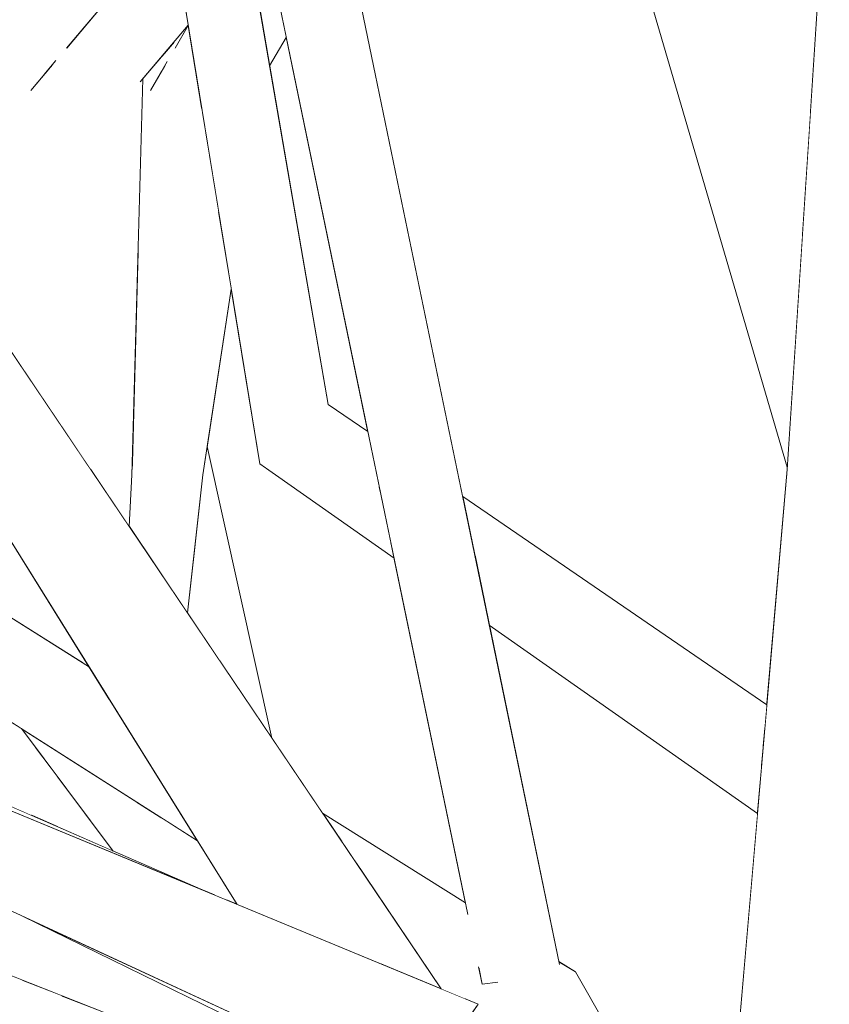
# Model space of a CAD drawing. Extents: x -289599 to -184549, y 66678 to 295474.
# Tile 509 of 656: x -250737 to -250691, y 72110 to 72166. Entities that reach past the tile are written whole.
import ezdxf

# ---------------------------------------------------------------- set-up
doc = ezdxf.new("R2010")
doc.units = 0
doc.header["$MEASUREMENT"] = 0
doc.linetypes.add('Wipeout_Contour', pattern=[1000, 0, -1000])
doc.layers.add('arch drzewa', color=8, linetype='Continuous')
doc.layers.add('Model drzwi', color=8, linetype='Continuous')
doc.layers.add('arch drzewa_Nr_Pióra__4', color=8, linetype='Continuous', lineweight=9)

msp = doc.modelspace()

# ---------------------------------------------------------------- wipeouts: each hides what was drawn before it
at = {"color": 254, "linetype": 'Wipeout_Contour', "lineweight": 0, "ltscale": 1535257.573519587}
msp.add_wipeout([(-250756.147, 72154.875), (-250733.23, 72129.679), (-250733.005, 72129.537), (-250738.909, 72138.99), (-250752.36, 72155.549), (-250755.374, 72155.421)], dxfattribs=at).dxf.layer = 'arch drzewa'
at = {"color": 254, "linetype": 'Wipeout_Contour', "lineweight": 0, "ltscale": 1279038.133975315}
msp.add_wipeout([(-250692.289, 72079.637), (-250691.697, 72078.818), (-250690.592, 72077.291), (-250687.593, 72076.705), (-250688.922, 72141.17)], dxfattribs=at).dxf.layer = 'arch drzewa'
at = {"color": 254, "linetype": 'Wipeout_Contour', "lineweight": 0, "ltscale": 1790947.71697775}
msp.add_wipeout([(-250726.238, 72142.091), (-250722.539, 72125.441), (-250719.65, 72121.161), (-250711.488, 72116.042), (-250715.562, 72135.713), (-250723.234, 72141.098), (-250724.861, 72151.077)], dxfattribs=at).dxf.layer = 'Model drzwi'

# ---------------------------------------------------------------- next in the draw order: wipeouts: each hides what was drawn before it
at = {"color": 254, "linetype": 'Wipeout_Contour', "lineweight": 0, "ltscale": 767618.275174}
msp.add_wipeout([(-250733.23, 72129.679), (-250756.147, 72154.875), (-250738.663, 72133.086)], dxfattribs=at).dxf.layer = 'arch drzewa'
at = {"color": 254, "linetype": 'Wipeout_Contour', "lineweight": 0, "ltscale": 1279251.354260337}
msp.add_wipeout([(-250726.786, 72119.582), (-250728.916, 72120.939), (-250725.109, 72116.195), (-250724.517, 72115.949), (-250724.551, 72116.004)], dxfattribs=at).dxf.layer = 'arch drzewa'
at = {"color": 254, "linetype": 'Wipeout_Contour', "lineweight": 0, "ltscale": 1023423.780725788}
msp.add_wipeout([(-250721.722, 72165.455), (-250722.668, 72163.829), (-250719.323, 72144.496), (-250717.06, 72142.947)], dxfattribs=at).dxf.layer = 'Model drzwi'

# ---------------------------------------------------------------- next in the draw order: wipeouts: each hides what was drawn before it
at = {"color": 254, "linetype": 'Wipeout_Contour', "lineweight": 0, "ltscale": 1023496.526464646}
msp.add_wipeout([(-250756.856, 72144.496), (-250758.375, 72143.643), (-250732.067, 72128.037), (-250733.005, 72129.537)], dxfattribs=at).dxf.layer = 'arch drzewa'
at = {"color": 254, "linetype": 'Wipeout_Contour', "lineweight": 0, "ltscale": 1023408.087373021}
msp.add_wipeout([(-250730.37, 72121.865), (-250725.769, 72116.468), (-250725.109, 72116.195), (-250728.916, 72120.939)], dxfattribs=at).dxf.layer = 'arch drzewa'
at = {"color": 254, "linetype": 'Wipeout_Contour', "lineweight": 0, "ltscale": 1790888.651131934}
msp.add_wipeout([(-250718.294, 72171.345), (-250711.643, 72139.237), (-250694.271, 72127.34), (-250693.117, 72140.774), (-250693.108, 72140.916), (-250707.397, 72189.732), (-250708.017, 72188.998)], dxfattribs=at).dxf.layer = 'Model drzwi'

# ---------------------------------------------------------------- next in the draw order: wipeouts: each hides what was drawn before it
at = {"color": 254, "linetype": 'Wipeout_Contour', "lineweight": 0, "ltscale": 1023405.153659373}
msp.add_wipeout([(-250719.323, 72144.496), (-250722.58, 72143.643), (-250716.407, 72139.792), (-250717.06, 72142.947)], dxfattribs=at).dxf.layer = 'arch drzewa'
at = {"color": 254, "linetype": 'Wipeout_Contour', "lineweight": 0, "ltscale": 767607.212713}
msp.add_wipeout([(-250758.375, 72143.643), (-250731.783, 72127.581), (-250732.067, 72128.037)], dxfattribs=at).dxf.layer = 'arch drzewa'
at = {"color": 254, "linetype": 'Wipeout_Contour', "lineweight": 0, "ltscale": 1023260.485404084}
msp.add_wipeout([(-250688.922, 72141.17), (-250693.117, 72140.774), (-250692.422, 72079.822), (-250692.289, 72079.637)], dxfattribs=at).dxf.layer = 'arch drzewa'
at = {"color": 254, "linetype": 'Wipeout_Contour', "lineweight": 0, "ltscale": 1279274.859796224}
msp.add_wipeout([(-250736.843, 72125.987), (-250731.605, 72118.998), (-250726.607, 72116.815), (-250725.769, 72116.468), (-250730.37, 72121.865)], dxfattribs=at).dxf.layer = 'arch drzewa'
at = {"color": 254, "linetype": 'Wipeout_Contour', "lineweight": 0, "ltscale": 1279135.586865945}
msp.add_wipeout([(-250694.804, 72121.141), (-250710.122, 72131.894), (-250706.145, 72112.691), (-250705.192, 72112.094), (-250696.842, 72097.418)], dxfattribs=at).dxf.layer = 'Model drzwi'

# ---------------------------------------------------------------- next in the draw order: wipeouts: each hides what was drawn before it
at = {"color": 254, "linetype": 'Wipeout_Contour', "lineweight": 0, "ltscale": 767591.243056}
msp.add_wipeout([(-250719.323, 72144.496), (-250724.956, 72177.05), (-250728.774, 72177.382)], dxfattribs=at).dxf.layer = 'arch drzewa'
at = {"color": 254, "linetype": 'Wipeout_Contour', "lineweight": 0, "ltscale": 1023494.404385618}
msp.add_wipeout([(-250758.375, 72143.643), (-250760.57, 72141.098), (-250730.128, 72124.931), (-250731.783, 72127.581)], dxfattribs=at).dxf.layer = 'arch drzewa'
at = {"color": 254, "linetype": 'Wipeout_Contour', "lineweight": 0, "ltscale": 767551.012377}
msp.add_wipeout([(-250716.407, 72139.792), (-250722.58, 72143.643), (-250716.342, 72139.479)], dxfattribs=at).dxf.layer = 'arch drzewa'
at = {"color": 254, "linetype": 'Wipeout_Contour', "lineweight": 0, "ltscale": 1023330.757873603}
msp.add_wipeout([(-250694.271, 72127.34), (-250711.643, 72139.237), (-250711.068, 72136.461), (-250694.382, 72126.051)], dxfattribs=at).dxf.layer = 'arch drzewa'
at = {"color": 254, "linetype": 'Wipeout_Contour', "lineweight": 0, "ltscale": 1535137.606009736}
msp.add_wipeout([(-250738.987, 72116.299), (-250768.777, 72124.202), (-250719.844, 72104.964), (-250718.783, 72106.5), (-250720.692, 72107.431), (-250736.789, 72115.282)], dxfattribs=at).dxf.layer = 'arch drzewa'
at = {"color": 254, "linetype": 'Wipeout_Contour', "lineweight": 0, "ltscale": 2046612.475236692}
msp.add_wipeout([(-250706.95, 72112.72), (-250707.504, 72112.917), (-250697.014, 72095.41), (-250696.842, 72097.418), (-250705.192, 72112.094), (-250706.809, 72112.669), (-250706.887, 72112.622), (-250706.901, 72112.69)], dxfattribs=at).dxf.layer = 'arch drzewa'

# ---------------------------------------------------------------- next in the draw order: wipeouts: each hides what was drawn before it
at = {"color": 254, "linetype": 'Wipeout_Contour', "lineweight": 0, "ltscale": 1023403.886626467}
msp.add_wipeout([(-250723.234, 72141.098), (-250715.741, 72136.575), (-250716.342, 72139.479), (-250722.58, 72143.643)], dxfattribs=at).dxf.layer = 'arch drzewa'
at = {"color": 254, "linetype": 'Wipeout_Contour', "lineweight": 0, "ltscale": 1023328.515448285}
msp.add_wipeout([(-250711.068, 72136.461), (-250710.948, 72135.878), (-250694.482, 72124.887), (-250694.382, 72126.051)], dxfattribs=at).dxf.layer = 'arch drzewa'
at = {"color": 254, "linetype": 'Wipeout_Contour', "lineweight": 0, "ltscale": 1023361.259077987}
msp.add_wipeout([(-250711.488, 72116.042), (-250719.65, 72121.161), (-250719.097, 72120.343), (-250711.437, 72115.799)], dxfattribs=at).dxf.layer = 'arch drzewa'
at = {"color": 254, "linetype": 'Wipeout_Contour', "lineweight": 0, "ltscale": 767462.753048}
msp.add_wipeout([(-250707.504, 72112.917), (-250697.03, 72095.228), (-250697.014, 72095.41)], dxfattribs=at).dxf.layer = 'arch drzewa'

# ---------------------------------------------------------------- next in the draw order: wipeouts: each hides what was drawn before it
at = {"color": 254, "linetype": 'Wipeout_Contour', "lineweight": 0, "ltscale": 767578.526303}
msp.add_wipeout([(-250728.774, 72177.382), (-250722.58, 72143.643), (-250719.323, 72144.496)], dxfattribs=at).dxf.layer = 'arch drzewa'
at = {"color": 254, "linetype": 'Wipeout_Contour', "lineweight": 0, "ltscale": 767547.30824}
msp.add_wipeout([(-250723.234, 72141.098), (-250715.562, 72135.713), (-250715.741, 72136.575)], dxfattribs=at).dxf.layer = 'arch drzewa'
at = {"color": 254, "linetype": 'Wipeout_Contour', "lineweight": 0, "ltscale": 1023326.397990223}
msp.add_wipeout([(-250694.482, 72124.887), (-250710.948, 72135.878), (-250710.427, 72133.367), (-250694.575, 72123.799)], dxfattribs=at).dxf.layer = 'arch drzewa'
at = {"color": 254, "linetype": 'Wipeout_Contour', "lineweight": 0, "ltscale": 2302459.82568809}
msp.add_wipeout([(-250710.03, 72111.46), (-250711.553, 72110.582), (-250710.755, 72110.252), (-250711.446, 72109.272), (-250697.53, 72089.412), (-250697.03, 72095.228), (-250707.504, 72112.917), (-250709.668, 72111.669), (-250709.654, 72111.503)], dxfattribs=at).dxf.layer = 'arch drzewa'

# ---------------------------------------------------------------- next in the draw order: wipeouts: each hides what was drawn before it
at = {"color": 254, "linetype": 'Wipeout_Contour', "lineweight": 0, "ltscale": 767597.200107}
msp.add_wipeout([(-250722.58, 72143.643), (-250728.774, 72177.382), (-250728.943, 72176.106)], dxfattribs=at).dxf.layer = 'arch drzewa'
at = {"color": 254, "linetype": 'Wipeout_Contour', "lineweight": 0, "ltscale": 1023323.561087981}
msp.add_wipeout([(-250710.427, 72133.367), (-250710.122, 72131.894), (-250694.804, 72121.141), (-250694.575, 72123.799)], dxfattribs=at).dxf.layer = 'arch drzewa'
at = {"color": 254, "linetype": 'Wipeout_Contour', "lineweight": 0, "ltscale": 1535021.198809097}
msp.add_wipeout([(-250711.437, 72115.799), (-250719.097, 72120.343), (-250718.614, 72119.627), (-250707.504, 72112.917), (-250706.95, 72112.72), (-250711.349, 72115.372)], dxfattribs=at).dxf.layer = 'arch drzewa'
at = {"color": 254, "linetype": 'Wipeout_Contour', "lineweight": 0, "ltscale": 767487.777071}
msp.add_wipeout([(-250706.145, 72112.691), (-250706.137, 72112.654), (-250705.192, 72112.094)], dxfattribs=at).dxf.layer = 'arch drzewa'

# ---------------------------------------------------------------- next in the draw order: wipeouts: each hides what was drawn before it
at = {"color": 254, "linetype": 'Wipeout_Contour', "lineweight": 0, "ltscale": 767581.193065}
msp.add_wipeout([(-250728.943, 72176.106), (-250723.234, 72141.098), (-250722.58, 72143.643)], dxfattribs=at).dxf.layer = 'arch drzewa'
at = {"color": 254, "linetype": 'Wipeout_Contour', "lineweight": 0, "ltscale": 1279067.067087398}
msp.add_wipeout([(-250697.573, 72088.908), (-250695.767, 72086.287), (-250693.979, 72081.975), (-250692.422, 72079.822), (-250693.117, 72140.774)], dxfattribs=at).dxf.layer = 'arch drzewa'
at = {"color": 254, "linetype": 'Wipeout_Contour', "lineweight": 0, "ltscale": 767517.088681}
msp.add_wipeout([(-250718.614, 72119.627), (-250717.762, 72118.364), (-250707.504, 72112.917)], dxfattribs=at).dxf.layer = 'arch drzewa'
at = {"color": 254, "linetype": 'Wipeout_Contour', "lineweight": 0, "ltscale": 1023318.457294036}
msp.add_wipeout([(-250706.809, 72112.669), (-250705.192, 72112.094), (-250706.137, 72112.654), (-250706.108, 72112.514)], dxfattribs=at).dxf.layer = 'arch drzewa'

# ---------------------------------------------------------------- next in the draw order: linework, layer by layer
at = {"layer": 'arch drzewa_Nr_Pióra__4', "linetype": 'Continuous'}
msp.add_line((-250696.842, 72097.418), (-250705.192, 72112.094), dxfattribs=at)

# ---------------------------------------------------------------- next in the draw order: wipeouts: each hides what was drawn before it
at = {"color": 254, "linetype": 'Wipeout_Contour', "lineweight": 0, "ltscale": 1790807.034247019}
msp.add_wipeout([(-250689.787, 72191.556), (-250693.117, 72140.774), (-250688.922, 72141.17), (-250689.298, 72163.046), (-250690.021, 72162.411), (-250690.05, 72162.43), (-250689.302, 72163.314)], dxfattribs=at).dxf.layer = 'arch drzewa'
at = {"color": 254, "linetype": 'Wipeout_Contour', "lineweight": 0, "ltscale": 767598.444227}
msp.add_wipeout([(-250760.57, 72141.098), (-250726.786, 72119.582), (-250730.128, 72124.931)], dxfattribs=at).dxf.layer = 'arch drzewa'
at = {"color": 254, "linetype": 'Wipeout_Contour', "lineweight": 0, "ltscale": 2046677.161951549}
msp.add_wipeout([(-250707.504, 72112.917), (-250717.762, 72118.364), (-250712.878, 72111.131), (-250711.553, 72110.582), (-250710.03, 72111.46), (-250710.527, 72111.404), (-250710.725, 72112.359), (-250709.668, 72111.669)], dxfattribs=at).dxf.layer = 'arch drzewa'

# ---------------------------------------------------------------- next in the draw order: wipeouts: each hides what was drawn before it
at = {"color": 254, "linetype": 'Wipeout_Contour', "lineweight": 0, "ltscale": 1023395.308304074}
msp.add_wipeout([(-250706.901, 72112.69), (-250720.143, 72176.623), (-250723.947, 72176.193), (-250711.349, 72115.372)], dxfattribs=at).dxf.layer = 'arch drzewa'
at = {"color": 254, "linetype": 'Wipeout_Contour', "lineweight": 0, "ltscale": 1023332.936174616}
msp.add_wipeout([(-250710.725, 72112.359), (-250710.527, 72111.404), (-250709.654, 72111.503), (-250709.668, 72111.669)], dxfattribs=at).dxf.layer = 'arch drzewa'

# ---------------------------------------------------------------- next in the draw order: wipeouts: each hides what was drawn before it
at = {"color": 254, "linetype": 'Wipeout_Contour', "lineweight": 0, "ltscale": 1279215.997245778}
msp.add_wipeout([(-250719.443, 72176.893), (-250720.143, 72176.623), (-250706.887, 72112.622), (-250706.809, 72112.669), (-250706.108, 72112.514)], dxfattribs=at).dxf.layer = 'arch drzewa'
at = {"color": 254, "linetype": 'Wipeout_Contour', "lineweight": 0, "ltscale": 1023447.808526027}
msp.add_wipeout([(-250723.247, 72167.172), (-250722.668, 72163.829), (-250721.722, 72165.455), (-250722.385, 72168.653)], dxfattribs=at).dxf.layer = 'arch drzewa'

# ---------------------------------------------------------------- next in the draw order: linework, layer by layer
at = {"layer": 'arch drzewa_Nr_Pióra__4', "linetype": 'Continuous'}
for p, q in [((-250722.668, 72163.829), (-250721.722, 72165.455)), ((-250694.804, 72121.141), (-250710.122, 72131.894)), ((-250705.192, 72112.094), (-250706.145, 72112.691))]:
    msp.add_line(p, q, dxfattribs=at)

# ---------------------------------------------------------------- next in the draw order: wipeouts: each hides what was drawn before it
at = {"color": 254, "linetype": 'Wipeout_Contour', "lineweight": 0, "ltscale": 1790912.456638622}
msp.add_wipeout([(-250707.659, 72212.015), (-250691.787, 72161.051), (-250691.355, 72167.643), (-250696.32, 72181.788), (-250696.661, 72182.116), (-250696.522, 72182.365), (-250705.82, 72208.86)], dxfattribs=at).dxf.layer = 'arch drzewa'
at = {"color": 254, "linetype": 'Wipeout_Contour', "lineweight": 0, "ltscale": 1279308.288252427}
msp.add_wipeout([(-250744.592, 72155.385), (-250744.901, 72154.875), (-250712.946, 72111.158), (-250712.878, 72111.131), (-250742.817, 72155.479)], dxfattribs=at).dxf.layer = 'arch drzewa'

# ---------------------------------------------------------------- next in the draw order: wipeouts: each hides what was drawn before it
at = {"color": 254, "linetype": 'Wipeout_Contour', "lineweight": 0, "ltscale": 767554.41403}
msp.add_wipeout([(-250744.901, 72154.875), (-250715.745, 72112.317), (-250712.946, 72111.158)], dxfattribs=at).dxf.layer = 'arch drzewa'

# ---------------------------------------------------------------- next in the draw order: wipeouts: each hides what was drawn before it
at = {"color": 254, "linetype": 'Wipeout_Contour', "lineweight": 0, "ltscale": 1023441.140042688}
msp.add_wipeout([(-250748.7, 72154.663), (-250716.315, 72112.553), (-250715.745, 72112.317), (-250744.901, 72154.875)], dxfattribs=at).dxf.layer = 'arch drzewa'
at = {"color": 254, "linetype": 'Wipeout_Contour', "lineweight": 0, "ltscale": 767514.537711}
msp.add_wipeout([(-250715.348, 72111.738), (-250715.285, 72111.646), (-250715.271, 72111.642)], dxfattribs=at).dxf.layer = 'arch drzewa'

# ---------------------------------------------------------------- next in the draw order: wipeouts: each hides what was drawn before it
at = {"color": 254, "linetype": 'Wipeout_Contour', "lineweight": 0, "ltscale": 767570.918454}
msp.add_wipeout([(-250748.7, 72154.663), (-250724.517, 72115.949), (-250716.313, 72112.553)], dxfattribs=at).dxf.layer = 'arch drzewa'
at = {"color": 254, "linetype": 'Wipeout_Contour', "lineweight": 0, "ltscale": 1023344.381315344}
msp.add_wipeout([(-250712.545, 72107.996), (-250715.129, 72111.452), (-250715.076, 72111.341), (-250712.576, 72107.692)], dxfattribs=at).dxf.layer = 'arch drzewa'

# ---------------------------------------------------------------- next in the draw order: linework, layer by layer
at = {"layer": 'arch drzewa_Nr_Pióra__4', "linetype": 'Continuous'}
msp.add_line((-250717.06, 72142.947), (-250719.323, 72144.496), dxfattribs=at)

# ---------------------------------------------------------------- next in the draw order: wipeouts: each hides what was drawn before it
at = {"color": 254, "linetype": 'Wipeout_Contour', "lineweight": 0, "ltscale": 2558527.668564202}
msp.add_wipeout([(-250718.787, 72228.646), (-250707.342, 72196.477), (-250705.82, 72196.878), (-250702.931, 72195.016), (-250705.669, 72191.776), (-250692.246, 72154.049), (-250691.801, 72160.847), (-250691.787, 72161.051), (-250707.659, 72212.015), (-250717.595, 72229.064)], dxfattribs=at).dxf.layer = 'arch drzewa'
at = {"color": 254, "linetype": 'Wipeout_Contour', "lineweight": 0, "ltscale": 767566.125799}
msp.add_wipeout([(-250727.367, 72132.593), (-250725.477, 72129.793), (-250726.942, 72136.389)], dxfattribs=at).dxf.layer = 'arch drzewa'
at = {"color": 254, "linetype": 'Wipeout_Contour', "lineweight": 0, "ltscale": 767610.700966}
msp.add_wipeout([(-250726.607, 72116.815), (-250755.255, 72129.328), (-250752.978, 72127.733)], dxfattribs=at).dxf.layer = 'arch drzewa'
at = {"color": 254, "linetype": 'Wipeout_Contour', "lineweight": 0, "ltscale": 767514.33024}
msp.add_wipeout([(-250715.348, 72111.738), (-250715.314, 72111.655), (-250715.285, 72111.646)], dxfattribs=at).dxf.layer = 'arch drzewa'
at = {"color": 254, "linetype": 'Wipeout_Contour', "lineweight": 0, "ltscale": 767508.884515}
msp.add_wipeout([(-250715.076, 72111.341), (-250714.57, 72110.285), (-250712.576, 72107.692)], dxfattribs=at).dxf.layer = 'arch drzewa'

# ---------------------------------------------------------------- next in the draw order: wipeouts: each hides what was drawn before it
at = {"color": 254, "linetype": 'Wipeout_Contour', "lineweight": 0, "ltscale": 1023364.46370566}
msp.add_wipeout([(-250707.397, 72189.732), (-250693.108, 72140.916), (-250692.246, 72154.049), (-250705.669, 72191.776)], dxfattribs=at).dxf.layer = 'arch drzewa'
at = {"color": 254, "linetype": 'Wipeout_Contour', "lineweight": 0, "ltscale": 767506.227787}
msp.add_wipeout([(-250714.57, 72110.285), (-250713.284, 72107.6), (-250712.576, 72107.692)], dxfattribs=at).dxf.layer = 'arch drzewa'

# ---------------------------------------------------------------- next in the draw order: linework, layer by layer
at = {"layer": 'arch drzewa_Nr_Pióra__4', "linetype": 'Continuous'}
for p, q in [((-250693.117, 72140.774), (-250689.787, 72191.556)), ((-250693.108, 72140.916), (-250707.397, 72189.732)), ((-250697.573, 72088.908), (-250693.117, 72140.774))]:
    msp.add_line(p, q, dxfattribs=at)

# ---------------------------------------------------------------- next in the draw order: wipeouts: each hides what was drawn before it
at = {"color": 254, "linetype": 'Wipeout_Contour', "lineweight": 0, "ltscale": 1535107.895091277}
msp.add_wipeout([(-250752.978, 72127.733), (-250756.069, 72124.202), (-250715.314, 72111.655), (-250715.348, 72111.738), (-250715.271, 72111.642), (-250710.755, 72110.252)], dxfattribs=at).dxf.layer = 'arch drzewa'

# ---------------------------------------------------------------- next in the draw order: linework, layer by layer
at = {"layer": 'arch drzewa_Nr_Pióra__4', "linetype": 'Continuous'}
msp.add_line((-250694.271, 72127.34), (-250711.643, 72139.237), dxfattribs=at)

# ---------------------------------------------------------------- next in the draw order: wipeouts: each hides what was drawn before it
at = {"color": 254, "linetype": 'Wipeout_Contour', "lineweight": 0, "ltscale": 1279274.537164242}
msp.add_wipeout([(-250726.942, 72136.389), (-250725.477, 72129.793), (-250722.539, 72125.441), (-250726.238, 72142.091), (-250726.485, 72140.477)], dxfattribs=at).dxf.layer = 'arch drzewa'
at = {"color": 254, "linetype": 'Wipeout_Contour', "lineweight": 0, "ltscale": 2046727.246605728}
msp.add_wipeout([(-250710.755, 72110.252), (-250756.069, 72124.202), (-250714.486, 72104.964), (-250712.987, 72107.089), (-250713.284, 72107.6), (-250715.129, 72111.452), (-250712.545, 72107.996), (-250712.445, 72107.857)], dxfattribs=at).dxf.layer = 'arch drzewa'

# ---------------------------------------------------------------- next in the draw order: linework, layer by layer
at = {"layer": 'arch drzewa_Nr_Pióra__4', "linetype": 'Continuous'}
for p, q in [((-250715.562, 72135.713), (-250723.234, 72141.098)), ((-250711.488, 72116.042), (-250719.65, 72121.161)), ((-250710.527, 72111.404), (-250710.732, 72112.395)), ((-250709.627, 72111.506), (-250710.527, 72111.404)), ((-250710.755, 72110.252), (-250712.448, 72107.853))]:
    msp.add_line(p, q, dxfattribs=at)

# ---------------------------------------------------------------- next in the draw order: wipeouts: each hides what was drawn before it
at = {"color": 254, "linetype": 'Wipeout_Contour', "lineweight": 0, "ltscale": 1279297.589443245}
msp.add_wipeout([(-250730.54, 72140.477), (-250730.694, 72137.521), (-250727.367, 72132.593), (-250726.485, 72140.477), (-250730.527, 72140.966)], dxfattribs=at).dxf.layer = 'arch drzewa'
at = {"color": 254, "linetype": 'Wipeout_Contour', "lineweight": 0, "ltscale": 767567.332304}
msp.add_wipeout([(-250731.653, 72119.062), (-250731.655, 72119.02), (-250731.605, 72118.998)], dxfattribs=at).dxf.layer = 'arch drzewa'
at = {"color": 254, "linetype": 'Wipeout_Contour', "lineweight": 0, "ltscale": 1535052.477512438}
msp.add_wipeout([(-250714.486, 72104.964), (-250736.789, 72115.282), (-250718.521, 72106.372), (-250718.618, 72106.52), (-250718.512, 72106.474), (-250717.042, 72105.845)], dxfattribs=at).dxf.layer = 'arch drzewa'

# ---------------------------------------------------------------- next in the draw order: linework, layer by layer
at = {"layer": 'arch drzewa_Nr_Pióra__4', "linetype": 'Continuous'}
for p, q in [((-250706.108, 72112.512), (-250719.443, 72176.893)), ((-250711.349, 72115.37), (-250723.947, 72176.193))]:
    msp.add_line(p, q, dxfattribs=at)

# ---------------------------------------------------------------- next in the draw order: wipeouts: each hides what was drawn before it
at = {"color": 254, "linetype": 'Wipeout_Contour', "lineweight": 0, "ltscale": 767578.877742}
msp.add_wipeout([(-250725.602, 72155.618), (-250726.485, 72140.477), (-250724.861, 72151.077)], dxfattribs=at).dxf.layer = 'arch drzewa'
at = {"color": 254, "linetype": 'Wipeout_Contour', "lineweight": 0, "ltscale": 1023431.325242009}
msp.add_wipeout([(-250731.653, 72119.062), (-250734.815, 72123.281), (-250734.755, 72120.374), (-250731.655, 72119.02)], dxfattribs=at).dxf.layer = 'arch drzewa'
at = {"color": 254, "linetype": 'Wipeout_Contour', "lineweight": 0, "ltscale": 1023411.378424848}
msp.add_wipeout([(-250732.135, 72109.796), (-250734.556, 72110.748), (-250734.281, 72097.383), (-250732.808, 72096.845)], dxfattribs=at).dxf.layer = 'arch drzewa'

# ---------------------------------------------------------------- next in the draw order: linework, layer by layer
at = {"layer": 'arch drzewa_Nr_Pióra__4', "linetype": 'Continuous'}
msp.add_line((-250719.323, 72144.496), (-250724.956, 72177.05), dxfattribs=at)

# ---------------------------------------------------------------- next in the draw order: wipeouts: each hides what was drawn before it
at = {"color": 254, "linetype": 'Wipeout_Contour', "lineweight": 0, "ltscale": 2558642.778616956}
msp.add_wipeout([(-250730.527, 72140.966), (-250726.485, 72140.477), (-250725.602, 72155.618), (-250726.542, 72161.381), (-250726.641, 72161.341), (-250728.063, 72164.858), (-250727.318, 72166.139), (-250727.32, 72166.157), (-250728.103, 72165.231), (-250730.197, 72152.971)], dxfattribs=at).dxf.layer = 'arch drzewa'
at = {"color": 254, "linetype": 'Wipeout_Contour', "lineweight": 0, "ltscale": 1023442.605225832}
msp.add_wipeout([(-250736.285, 72121.042), (-250734.755, 72120.374), (-250734.815, 72123.281), (-250736.071, 72124.957)], dxfattribs=at).dxf.layer = 'arch drzewa'
at = {"color": 254, "linetype": 'Wipeout_Contour', "lineweight": 0, "ltscale": 1023421.69222676}
msp.add_wipeout([(-250737.515, 72098.566), (-250734.281, 72097.383), (-250734.556, 72110.748), (-250736.8, 72111.63)], dxfattribs=at).dxf.layer = 'arch drzewa'

# ---------------------------------------------------------------- next in the draw order: linework, layer by layer
at = {"layer": 'arch drzewa_Nr_Pióra__4', "linetype": 'Continuous'}
for p, q in [((-250726.485, 72140.477), (-250724.861, 72151.077)), ((-250722.539, 72125.441), (-250726.238, 72142.091)), ((-250727.367, 72132.593), (-250726.485, 72140.477))]:
    msp.add_line(p, q, dxfattribs=at)

# ---------------------------------------------------------------- next in the draw order: wipeouts: each hides what was drawn before it
at = {"color": 254, "linetype": 'Wipeout_Contour', "lineweight": 0, "ltscale": 1791066.942006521}
msp.add_wipeout([(-250730.197, 72152.971), (-250728.103, 72165.231), (-250728.721, 72164.5), (-250728.876, 72163.462), (-250728.535, 72164.048), (-250728.939, 72163.046), (-250730.141, 72155.011)], dxfattribs=at).dxf.layer = 'arch drzewa'
at = {"color": 254, "linetype": 'Wipeout_Contour', "lineweight": 0, "ltscale": 767593.200807}
msp.add_wipeout([(-250726.558, 72161.483), (-250726.641, 72161.341), (-250726.542, 72161.381)], dxfattribs=at).dxf.layer = 'arch drzewa'
at = {"color": 254, "linetype": 'Wipeout_Contour', "lineweight": 0, "ltscale": 767586.852449}
msp.add_wipeout([(-250730.54, 72140.477), (-250732.93, 72140.834), (-250730.694, 72137.521)], dxfattribs=at).dxf.layer = 'arch drzewa'
at = {"color": 254, "linetype": 'Wipeout_Contour', "lineweight": 0, "ltscale": 1279316.14727647}
msp.add_wipeout([(-250739.227, 72127.506), (-250739.168, 72122.301), (-250736.285, 72121.042), (-250736.071, 72124.957), (-250736.843, 72125.987)], dxfattribs=at).dxf.layer = 'arch drzewa'
at = {"color": 254, "linetype": 'Wipeout_Contour', "lineweight": 0, "ltscale": 1023431.058581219}
msp.add_wipeout([(-250739.057, 72112.518), (-250738.903, 72099.074), (-250737.515, 72098.566), (-250736.8, 72111.63)], dxfattribs=at).dxf.layer = 'arch drzewa'

# ---------------------------------------------------------------- next in the draw order: linework, layer by layer
at = {"layer": 'arch drzewa_Nr_Pióra__4', "linetype": 'Continuous'}
for p, q in [((-250726.607, 72116.815), (-250755.255, 72129.328)), ((-250710.755, 72110.252), (-250752.978, 72127.733)), ((-250731.605, 72118.998), (-250736.843, 72125.987)), ((-250719.844, 72104.964), (-250768.777, 72124.202)), ((-250714.486, 72104.964), (-250756.069, 72124.202)), ((-250718.521, 72106.372), (-250736.789, 72115.282))]:
    msp.add_line(p, q, dxfattribs=at)

# ---------------------------------------------------------------- next in the draw order: wipeouts: each hides what was drawn before it
at = {"color": 254, "linetype": 'Wipeout_Contour', "lineweight": 0, "ltscale": 1023462.319369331}
msp.add_wipeout([(-250727.318, 72166.139), (-250728.063, 72164.858), (-250726.641, 72161.341), (-250726.558, 72161.483)], dxfattribs=at).dxf.layer = 'arch drzewa'
at = {"color": 254, "linetype": 'Wipeout_Contour', "lineweight": 0, "ltscale": 1791070.84908498}
msp.add_wipeout([(-250730.141, 72155.011), (-250728.939, 72163.046), (-250729.453, 72162.411), (-250729.477, 72162.43), (-250728.876, 72163.462), (-250728.721, 72164.5), (-250729.92, 72163.081)], dxfattribs=at).dxf.layer = 'arch drzewa'

# ---------------------------------------------------------------- next in the draw order: wipeouts: each hides what was drawn before it
at = {"color": 254, "linetype": 'Wipeout_Contour', "lineweight": 0, "ltscale": 1023468.25198163}
msp.add_wipeout([(-250728.535, 72164.048), (-250729.477, 72162.43), (-250729.453, 72162.411), (-250728.939, 72163.046)], dxfattribs=at).dxf.layer = 'arch drzewa'
at = {"color": 254, "linetype": 'Wipeout_Contour', "lineweight": 0, "ltscale": 1023467.859076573}
msp.add_wipeout([(-250731.703, 72161.906), (-250730.54, 72140.477), (-250729.92, 72163.081), (-250730.052, 72162.925)], dxfattribs=at).dxf.layer = 'arch drzewa'

# ---------------------------------------------------------------- next in the draw order: wipeouts: each hides what was drawn before it
at = {"color": 254, "linetype": 'Wipeout_Contour', "lineweight": 0, "ltscale": 2046956.146875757}
msp.add_wipeout([(-250735.082, 72144.021), (-250732.93, 72140.834), (-250730.54, 72140.477), (-250731.703, 72161.906), (-250732.769, 72161.341), (-250734.259, 72164.858), (-250732.008, 72167.522), (-250733.36, 72192.451)], dxfattribs=at).dxf.layer = 'arch drzewa'

# ---------------------------------------------------------------- next in the draw order: linework, layer by layer
at = {"layer": 'arch drzewa_Nr_Pióra__4', "linetype": 'Continuous'}
for p, q in [((-250726.786, 72119.582), (-250760.57, 72141.098)), ((-250730.694, 72137.521), (-250730.54, 72140.477))]:
    msp.add_line(p, q, dxfattribs=at)

# ---------------------------------------------------------------- next in the draw order: wipeouts: each hides what was drawn before it
at = {"color": 254, "linetype": 'Wipeout_Contour', "lineweight": 0, "ltscale": 1791116.116904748}
msp.add_wipeout([(-250733.36, 72192.451), (-250736.049, 72191.556), (-250735.564, 72163.314), (-250734.943, 72164.048), (-250735.559, 72163.046), (-250735.236, 72144.25), (-250735.082, 72144.021)], dxfattribs=at).dxf.layer = 'arch drzewa'
at = {"color": 254, "linetype": 'Wipeout_Contour', "lineweight": 0, "ltscale": 1279341.282715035}
msp.add_wipeout([(-250727.543, 72167.524), (-250732.769, 72161.341), (-250731.703, 72161.906), (-250730.052, 72162.925), (-250727.32, 72166.157)], dxfattribs=at).dxf.layer = 'arch drzewa'

# ---------------------------------------------------------------- next in the draw order: wipeouts: each hides what was drawn before it
at = {"color": 254, "linetype": 'Wipeout_Contour', "lineweight": 0, "ltscale": 1791117.865645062}
msp.add_wipeout([(-250738.804, 72149.535), (-250735.236, 72144.25), (-250735.559, 72163.046), (-250736.282, 72162.411), (-250736.311, 72162.43), (-250735.564, 72163.314), (-250736.049, 72191.556)], dxfattribs=at).dxf.layer = 'arch drzewa'
at = {"color": 254, "linetype": 'Wipeout_Contour', "lineweight": 0, "ltscale": 1023479.293431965}
msp.add_wipeout([(-250728.265, 72171.951), (-250734.259, 72164.858), (-250732.769, 72161.341), (-250727.543, 72167.524)], dxfattribs=at).dxf.layer = 'arch drzewa'

# ---------------------------------------------------------------- next in the draw order: linework, layer by layer
at = {"layer": 'arch drzewa_Nr_Pióra__4', "linetype": 'Continuous'}
for p, q in [((-250723.234, 72141.098), (-250728.943, 72176.106)), ((-250734.269, 72164.847), (-250728.265, 72171.951)), ((-250730.063, 72162.911), (-250727.32, 72166.157)), ((-250728.072, 72164.844), (-250727.318, 72166.139)), ((-250729.477, 72162.43), (-250728.516, 72164.081)), ((-250730.54, 72140.477), (-250729.92, 72163.081)), ((-250712.878, 72111.131), (-250742.817, 72155.479)), ((-250724.517, 72115.949), (-250748.7, 72154.663)), ((-250733.005, 72129.537), (-250756.856, 72144.496))]:
    msp.add_line(p, q, dxfattribs=at)

# ---------------------------------------------------------------- next in the draw order: wipeouts: each hides what was drawn before it
at = {"color": 254, "linetype": 'Wipeout_Contour', "lineweight": 0, "ltscale": 1023493.593858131}
msp.add_wipeout([(-250734.943, 72164.048), (-250736.311, 72162.43), (-250736.282, 72162.411), (-250735.559, 72163.046)], dxfattribs=at).dxf.layer = 'arch drzewa'

# ---------------------------------------------------------------- next in the draw order: linework, layer by layer
at = {"layer": 'arch drzewa_Nr_Pióra__4', "linetype": 'Continuous'}
msp.add_line((-250736.311, 72162.43), (-250734.875, 72164.129), dxfattribs=at)

doc.saveas('drawing.dxf')
